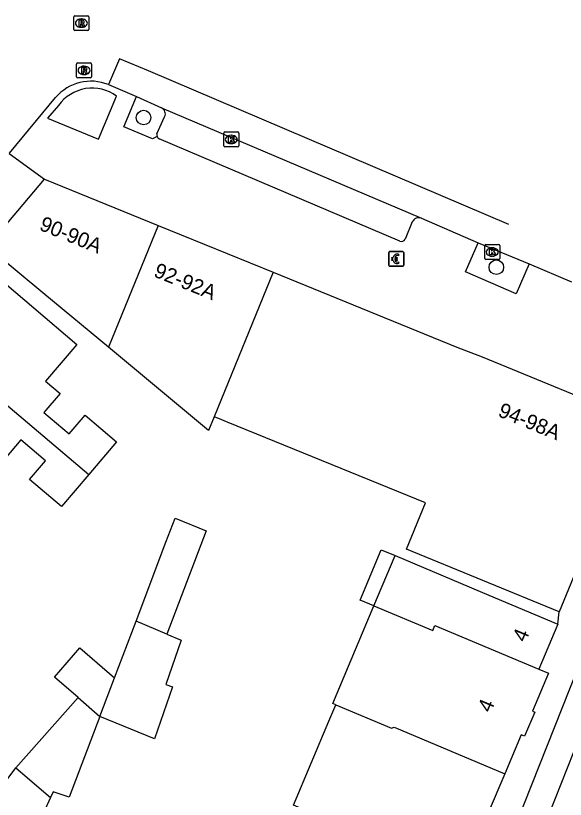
# Model space of a CAD drawing. Extents: x 161801 to 162379, y 382315 to 382832.
# Drawn here: x 162153.3 to 162190.1, y 382602.3 to 382654.8 of the extents above; entities that cross this region are included whole.
import ezdxf

# ---------------------------------------------------------------- set-up
doc = ezdxf.new("R2010")
doc.units = 0
for name, color, linetype in [('IMGEO_Betaalautomaat', 7, 'Continuous'), ('IMGEO_Boom', 7, 'Continuous'), ('IMGEO_Kolk', 7, 'Continuous'), ('IMGEO_Pand', 7, 'Continuous'), ('IMGEO_Pand_nummerreeks', 7, 'Continuous'), ('IMGEO_Parkeervlak_open', 7, 'Continuous'), ('IMGEO_Rijbaan_lokaal_gesloten', 7, 'Continuous'), ('IMGEO_Rijbaan_lokaal_open', 7, 'Continuous'), ('IMGEO_Rioolput', 7, 'Continuous'), ('IMGEO_Voetpad_open', 7, 'Continuous')]:
    doc.layers.add(name, color=color, linetype=linetype)

msp = doc.modelspace()

# ---------------------------------------------------------------- linework, layer by layer
at = {"layer": 'IMGEO_Betaalautomaat'}
for p, q in [((162178.31, 382638.121), (162178.31, 382638.962)), ((162178.31, 382638.962), (162178.31, 382638.121)), ((162178.385, 382639.045), (162179.226, 382639.045)), ((162179.226, 382639.045), (162178.385, 382639.045)), ((162179.309, 382638.971), (162179.309, 382638.13)), ((162179.309, 382638.13), (162179.309, 382638.971)), ((162178.593, 382638.509), (162178.593, 382638.577)), ((162178.714, 382638.577), (162178.714, 382638.509)), ((162178.972, 382638.85), (162178.955, 382638.75)), ((162179.235, 382638.046), (162178.394, 382638.046)), ((162178.394, 382638.046), (162179.235, 382638.046)), ((162178.959, 382638.344), (162178.981, 382638.257))]:
    msp.add_line(p, q, dxfattribs=at)
for points in [[(162178.593, 382638.577), (162178.524, 382638.577), (162178.524, 382638.646), (162178.603, 382638.646)], [(162178.598, 382638.44), (162178.524, 382638.44), (162178.524, 382638.509), (162178.593, 382638.509)], [(162178.725, 382638.646), (162178.872, 382638.646), (162178.872, 382638.577), (162178.714, 382638.577)], [(162178.714, 382638.509), (162178.872, 382638.509), (162178.872, 382638.44), (162178.728, 382638.44)]]:
    msp.add_lwpolyline(points, dxfattribs=at)
for centre, radius, start, end in [((162178.388, 382638.968), 0.0779, 92.4484, 184.2845), ((162178.388, 382638.968), 0.0779, 92.4484, 184.2845), ((162179.232, 382638.968), 0.0779, 2.4484, 94.2845), ((162179.232, 382638.968), 0.0779, 2.4484, 94.2845), ((162178.859, 382638.495), 0.267, 191.8096, 297.0389), ((162178.886, 382638.57), 0.293, 73.014, 165.0139), ((162178.892, 382638.583), 0.179, 69.3236, 159.5683), ((162178.892, 382638.51), 0.179, 202.7625, 291.8693), ((162178.388, 382638.124), 0.0779, 182.4484, 274.2845), ((162178.388, 382638.124), 0.0779, 182.4484, 274.2845), ((162179.232, 382638.124), 0.0779, 272.4484, 4.2845), ((162179.232, 382638.124), 0.0779, 272.4484, 4.2845)]:
    msp.add_arc(centre, radius, start, end, dxfattribs=at)
at = {"layer": 'IMGEO_Boom'}
for centre in [(162161.894, 382648.007), (162185.512, 382637.983)]:
    msp.add_circle(centre, 0.489, dxfattribs=at)
at = {"layer": 'IMGEO_Kolk'}
for p, q in [((162167.266, 382646.117), (162167.266, 382646.969)), ((162167.341, 382647.043), (162168.193, 382647.043)), ((162167.754, 382646.823), (162167.779, 382646.823)), ((162168.267, 382646.969), (162168.267, 382646.117)), ((162168.193, 382646.043), (162167.341, 382646.043)), ((162167.777, 382646.263), (162167.752, 382646.263)), ((162184.809, 382639.505), (162185.661, 382639.505)), ((162184.734, 382638.579), (162184.734, 382639.431)), ((162185.222, 382639.285), (162185.247, 382639.285)), ((162185.735, 382639.431), (162185.735, 382638.579)), ((162185.661, 382638.505), (162184.809, 382638.505)), ((162185.245, 382638.725), (162185.22, 382638.725))]:
    msp.add_line(p, q, dxfattribs=at)
for points in [[(162167.266, 382646.117), (162167.266, 382646.969)], [(162167.341, 382647.043), (162168.193, 382647.043)], [(162168.267, 382646.969), (162168.267, 382646.117)], [(162167.587, 382646.743), (162167.71, 382646.743), (162167.71, 382646.592), (162167.84, 382646.743), (162168.004, 382646.743), (162167.858, 382646.592), (162168.011, 382646.343), (162167.859, 382646.343), (162167.774, 382646.507), (162167.71, 382646.44), (162167.71, 382646.343), (162167.587, 382646.343), (162167.587, 382646.743)], [(162168.193, 382646.043), (162167.341, 382646.043)], [(162184.809, 382639.505), (162185.661, 382639.505)], [(162184.734, 382638.579), (162184.734, 382639.431)], [(162185.055, 382639.205), (162185.178, 382639.205), (162185.178, 382639.054), (162185.308, 382639.205), (162185.472, 382639.205), (162185.326, 382639.054), (162185.479, 382638.805), (162185.327, 382638.805), (162185.242, 382638.969), (162185.178, 382638.902), (162185.178, 382638.805), (162185.055, 382638.805), (162185.055, 382639.205)], [(162185.735, 382639.431), (162185.735, 382638.579)], [(162185.661, 382638.505), (162184.809, 382638.505)]]:
    msp.add_lwpolyline(points, dxfattribs=at)
for centre, start, end in [((162167.343, 382646.967), 91.552, 178.448), ((162167.343, 382646.967), 91.552, 178.448), ((162168.191, 382646.967), 1.552, 88.448), ((162168.191, 382646.967), 1.552, 88.448), ((162167.343, 382646.119), 181.552, 268.448), ((162167.343, 382646.119), 181.552, 268.448), ((162168.191, 382646.119), 271.552, 358.448), ((162168.191, 382646.119), 271.552, 358.448), ((162184.811, 382639.429), 91.552, 178.448), ((162184.811, 382639.429), 91.552, 178.448), ((162185.659, 382639.429), 1.552, 88.448), ((162185.659, 382639.429), 1.552, 88.448), ((162184.811, 382638.581), 181.552, 268.448), ((162184.811, 382638.581), 181.552, 268.448), ((162185.659, 382638.581), 271.552, 358.448), ((162185.659, 382638.581), 271.552, 358.448)]:
    msp.add_arc(centre, 0.0765, start, end, dxfattribs=at)
for centre, major_axis, ratio, start_param, end_param in [((162167.753, 382646.543), (-0.387, 0.002), 0.722429, 4.712389, 7.853982), ((162167.778, 382646.543), (-0.39, 0.002), 0.717154, 1.570796, 4.712389), ((162185.221, 382639.005), (-0.387, 0.002), 0.722429, 4.712389, 7.853982), ((162185.246, 382639.005), (-0.39, 0.002), 0.717154, 1.570796, 4.712389)]:
    msp.add_ellipse(centre, major_axis=major_axis, ratio=ratio, start_param=start_param, end_param=end_param, dxfattribs=at)
at = {"layer": 'IMGEO_Pand'}
for points in [[(162151.434, 382639.358), (162155.256, 382643.887)], [(162155.256, 382643.887), (162162.871, 382640.784)], [(162162.871, 382640.784), (162159.547, 382632.625)], [(162162.871, 382640.784), (162170.563, 382637.65)], [(162159.547, 382632.625), (162155.283, 382636.167), (162151.434, 382639.358)], [(162150.752, 382638.476), (162154.546, 382635.258), (162157.427, 382632.815), (162155.342, 382630.356), (162156.314, 382629.532), (162155.23, 382628.253), (162156.914, 382626.824), (162157.985, 382628.086), (162160.094, 382626.297), (162158.226, 382624.094)], [(162170.563, 382637.65), (162166.619, 382627.966)], [(162170.563, 382637.65), (162182.876, 382632.633), (162184.555, 382631.986), (162194.979, 382627.699)], [(162146.784, 382633.798), (162158.226, 382624.094)], [(162166.619, 382627.966), (162166.249, 382627.058), (162159.547, 382632.625)], [(162189.718, 382614.907), (162179.5, 382619.11), (162180.771, 382622.2), (162167.559, 382627.583), (162166.862, 382627.867), (162166.619, 382627.966)], [(162194.979, 382627.699), (162189.718, 382614.907)], [(162158.226, 382624.094), (162156.409, 382621.952), (162154.269, 382623.768), (162155.33, 382625.019), (162153.684, 382626.414), (162152.605, 382625.142), (162151.574, 382626.017), (162149.656, 382623.757)], [(162161.391, 382614.281), (162163.398, 382619.568), (162164.006, 382621.171), (162166.079, 382620.322), (162163.458, 382613.415)], [(162177.32, 382615.302), (162176.391, 382615.693), (162177.812, 382619.058), (162178.74, 382618.666)], [(162177.32, 382615.302), (162178.74, 382618.666)], [(162178.74, 382618.666), (162185.017, 382616.016), (162189.623, 382614.072)], [(162174.764, 382608.68), (162174.561, 382608.766), (162177.32, 382615.302)], [(162177.32, 382615.302), (162181.254, 382613.646), (162181.397, 382613.986), (162188.352, 382611.061)], [(162159.954, 382610.482), (162161.391, 382614.281)], [(162163.458, 382613.415), (162161.391, 382614.281)], [(162189.623, 382614.072), (162188.352, 382611.061)], [(162163.458, 382613.415), (162164.421, 382613.012), (162163.386, 382610.027), (162163.843, 382609.869), (162162.639, 382606.397), (162158.97, 382607.901)], [(162157.522, 382609.158), (162155.937, 382610.533), (162157.637, 382612.493), (162159.954, 382610.482)], [(162188.352, 382611.061), (162189.004, 382610.786), (162187.93, 382608.243), (162188.08, 382608.179), (162187.401, 382606.57), (162187.175, 382606.665), (162186.072, 382604.052)], [(162158.97, 382607.901), (162159.954, 382610.482)], [(162153.357, 382604.46), (162157.522, 382609.158)], [(162157.522, 382609.158), (162158.97, 382607.901)], [(162175.969, 382600.244), (162171.926, 382601.949), (162174.296, 382607.57), (162174.764, 382608.68)], [(162174.764, 382608.68), (162178.504, 382607.113), (162178.67, 382607.167), (162186.072, 382604.052)], [(162158.97, 382607.901), (162156.913, 382602.479), (162155.839, 382602.843), (162155.664, 382602.458)], [(162155.664, 382602.458), (162153.802, 382598.368), (162150.609, 382600.809), (162153.357, 382604.46)], [(162153.357, 382604.46), (162155.664, 382602.458)], [(162186.072, 382604.052), (162184.969, 382601.438), (162185.196, 382601.342), (162184.536, 382599.778), (162184.341, 382599.861), (162183.215, 382597.194)]]:
    msp.add_lwpolyline(points, dxfattribs=at)
at = {"layer": 'IMGEO_Parkeervlak_open'}
msp.add_lwpolyline([(162162.794, 382646.916), (162163.309, 382648.058)], dxfattribs=at)
for centre, radius, start, end in [((162162.905, 382648.257), 0.45, 333.8394, 64.4452), ((162163.087, 382646.838), 0.304, 165.0854, 199.3935)]:
    msp.add_arc(centre, radius, start, end, dxfattribs=at)
at = {"layer": 'IMGEO_Rijbaan_lokaal_gesloten'}
for points in [[(162186.349, 382640.853), (162162.23, 382651.135), (162160.282, 382651.935), (162159.545, 382650.218)], [(162159.545, 382650.218), (162161.431, 382649.415)], [(162161.431, 382649.415), (162163.099, 382648.663)], [(162163.099, 382648.663), (162180.495, 382641.275)], [(162180.495, 382641.275), (162184.295, 382639.63)], [(162184.295, 382639.63), (162187.705, 382638.215)], [(162187.705, 382638.215), (162190.539, 382636.999)]]:
    msp.add_lwpolyline(points, dxfattribs=at)
at = {"layer": 'IMGEO_Rijbaan_lokaal_open'}
for points in [[(162152.892, 382645.592), (162152.916, 382645.619), (162156.011, 382649.355)], [(162198.183, 382624.669), (162196.606, 382620.511), (162183.036, 382586.209)]]:
    msp.add_lwpolyline(points, dxfattribs=at)
msp.add_arc((162158.376, 382647.338), 3.108, 67.9015, 139.5445, dxfattribs=at)
at = {"layer": 'IMGEO_Rioolput'}
for p, q in [((162157.232, 382653.908), (162157.232, 382654.76)), ((162157.307, 382654.834), (162158.159, 382654.834)), ((162158.233, 382654.76), (162158.233, 382653.908)), ((162157.72, 382654.614), (162157.745, 382654.614)), ((162158.159, 382653.834), (162157.307, 382653.834)), ((162157.743, 382654.054), (162157.718, 382654.054)), ((162157.415, 382650.745), (162157.415, 382651.597)), ((162157.49, 382651.671), (162158.342, 382651.671)), ((162158.416, 382651.597), (162158.416, 382650.745)), ((162157.903, 382651.451), (162157.928, 382651.451)), ((162158.342, 382650.671), (162157.49, 382650.671)), ((162157.926, 382650.891), (162157.901, 382650.891))]:
    msp.add_line(p, q, dxfattribs=at)
for points in [[(162157.232, 382653.908), (162157.232, 382654.76)], [(162157.307, 382654.834), (162158.159, 382654.834)], [(162158.233, 382654.76), (162158.233, 382653.908)], [(162157.821, 382654.532), (162157.569, 382654.534), (162157.569, 382654.134)], [(162157.569, 382654.134), (162157.693, 382654.134), (162157.693, 382654.296), (162157.704, 382654.296)], [(162157.747, 382654.453), (162157.693, 382654.453), (162157.693, 382654.372)], [(162157.693, 382654.372), (162157.745, 382654.372)], [(162157.751, 382654.267), (162157.822, 382654.134), (162157.962, 382654.134), (162157.897, 382654.26)], [(162158.159, 382653.834), (162157.307, 382653.834)], [(162157.415, 382650.745), (162157.415, 382651.597)], [(162157.49, 382651.671), (162158.342, 382651.671)], [(162158.416, 382651.597), (162158.416, 382650.745)], [(162158.004, 382651.369), (162157.752, 382651.371), (162157.752, 382650.971)], [(162157.752, 382650.971), (162157.876, 382650.971), (162157.876, 382651.133), (162157.887, 382651.133)], [(162157.93, 382651.29), (162157.876, 382651.29), (162157.876, 382651.209)], [(162157.876, 382651.209), (162157.928, 382651.209)], [(162157.934, 382651.104), (162158.005, 382650.971), (162158.145, 382650.971), (162158.08, 382651.097)], [(162158.342, 382650.671), (162157.49, 382650.671)]]:
    msp.add_lwpolyline(points, dxfattribs=at)
for centre, radius, start, end in [((162157.309, 382654.758), 0.0765, 91.552, 178.448), ((162157.309, 382654.758), 0.0765, 91.552, 178.448), ((162158.157, 382654.758), 0.0765, 1.552, 88.448), ((162158.157, 382654.758), 0.0765, 1.552, 88.448), ((162157.703, 382654.243), 0.0533, 26.0293, 88.6989), ((162157.729, 382654.561), 0.19, 274.7715, 282.9687), ((162157.753, 382654.357), 0.0964, 77.0061, 93.1865), ((162157.767, 382654.414), 0.0378, 276.6634, 79.6772), ((162157.82, 382654.422), 0.109, 350.3612, 89.416), ((162157.818, 382654.422), 0.112, 277.5842, 350.9817), ((162157.802, 382654.207), 0.108, 29.5134, 73.7905), ((162157.309, 382653.91), 0.0765, 181.552, 268.448), ((162157.309, 382653.91), 0.0765, 181.552, 268.448), ((162158.157, 382653.91), 0.0765, 271.552, 358.448), ((162158.157, 382653.91), 0.0765, 271.552, 358.448), ((162157.492, 382651.595), 0.0765, 91.552, 178.448), ((162157.492, 382651.595), 0.0765, 91.552, 178.448), ((162158.34, 382651.595), 0.0765, 1.552, 88.448), ((162158.34, 382651.595), 0.0765, 1.552, 88.448), ((162157.886, 382651.08), 0.0533, 26.0293, 88.6989), ((162157.912, 382651.398), 0.19, 274.7715, 282.9687), ((162157.936, 382651.194), 0.0964, 77.0061, 93.1865), ((162157.95, 382651.251), 0.0378, 276.6634, 79.6772), ((162158.003, 382651.259), 0.109, 350.3612, 89.416), ((162158.001, 382651.259), 0.112, 277.5842, 350.9817), ((162157.985, 382651.044), 0.108, 29.5134, 73.7905), ((162157.492, 382650.747), 0.0765, 181.552, 268.448), ((162157.492, 382650.747), 0.0765, 181.552, 268.448), ((162158.34, 382650.747), 0.0765, 271.552, 358.448), ((162158.34, 382650.747), 0.0765, 271.552, 358.448)]:
    msp.add_arc(centre, radius, start, end, dxfattribs=at)
for centre, major_axis, ratio, start_param, end_param in [((162157.719, 382654.334), (-0.387, 0.002), 0.722429, 4.712389, 7.853982), ((162157.744, 382654.334), (-0.39, 0.002), 0.717154, 1.570796, 4.712389), ((162157.902, 382651.171), (-0.387, 0.002), 0.722429, 4.712389, 7.853982), ((162157.927, 382651.171), (-0.39, 0.002), 0.717154, 1.570796, 4.712389)]:
    msp.add_ellipse(centre, major_axis=major_axis, ratio=ratio, start_param=start_param, end_param=end_param, dxfattribs=at)
at = {"layer": 'IMGEO_Voetpad_open'}
for points in [[(162156.208, 382648.82), (162155.475, 382647.977), (162158.88, 382646.556), (162160.087, 382649.446)], [(162162.801, 382646.737), (162162.505, 382646.576), (162160.58, 382647.389), (162161.431, 382649.415)], [(162179.042, 382639.731), (162162.939, 382646.578)], [(162152.892, 382645.592), (162155.256, 382643.887)], [(162179.883, 382641.024), (162179.409, 382639.864)], [(162187.705, 382638.215), (162186.844, 382636.214), (162183.445, 382637.678), (162184.295, 382639.63)], [(162182.318, 382589.26), (162190.44, 382609.748), (162191.828, 382613.249), (162194.908, 382621.019), (162195.498, 382622.698)], [(162189.623, 382614.072), (162189.718, 382614.907)]]:
    msp.add_lwpolyline(points, dxfattribs=at)
for centre, radius, start, end in [((162158.455, 382647.225), 2.756, 53.7043, 144.6306), ((162163.077, 382646.837), 0.294, 199.9431, 241.9679), ((162180.341, 382640.78), 0.519, 72.6879, 151.9122), ((162179.15, 382640.006), 0.296, 248.6239, 331.2169)]:
    msp.add_arc(centre, radius, start, end, dxfattribs=at)

# ---------------------------------------------------------------- texts
at = {"layer": 'IMGEO_Pand_nummerreeks'}
for s, rotation, p in [('90-90A', 337.8311, (162154.856, 382640.508)), ('92-92A', 337.8323, (162162.51, 382637.389)), ('94-98A', 337.6432, (162185.553, 382628.028)), ('4', 67.1163, (162187.465, 382612.816)), ('4', 67.1796, (162185.139, 382608.099))]:
    msp.add_text(s, height=1, rotation=rotation, dxfattribs=at).set_placement(p)

doc.saveas('drawing.dxf')
